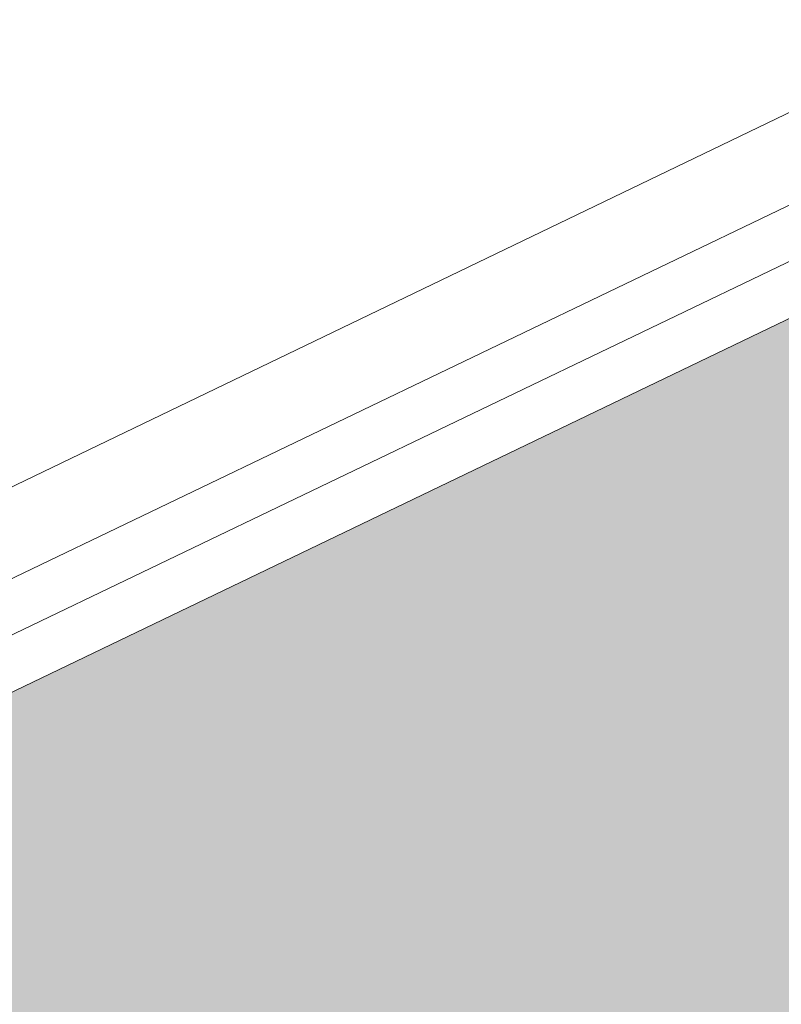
# Model space of a CAD drawing. Header units: metres. Extents: x 163628 to 167676, y 402708 to 405373.
# Tile 415 of 656: x 166371.718 to 166372.313, y 404367.894 to 404368.663. Entities that reach past the tile are written whole.
import ezdxf

# ---------------------------------------------------------------- set-up
doc = ezdxf.new("R2010")
doc.units = ezdxf.units.M
doc.linetypes.add('X-CA190022.004-UO-DWM_Snelfietsroute$0$VH-OPSLUITBAND_80X200', pattern=[14, 8, -2, 2, -2])
doc.layers.add('X-CA190022.004-UO-ARC_Arcering$0$N-WE-VH-VERHARDING_TEGEL-A-200 60MM TEGEL', color=252, linetype='Continuous', lineweight=18, transparency=0.5)
for name, color, linetype, lineweight in [('X-CA190022.004-UO-BGT_Ondergrond$0$GE_317_WGDVoetpad_Vlak_GEM', 253, 'Continuous', 9), ('X-CA190022.004-UO-BGT_Ondergrond$0$GE_401_OTDErf_Vlak_GEM', 253, 'Continuous', 9), ('X-CA190022.004-UO-DWM_Snelfietsroute$0$N-WE-VH-KANTOPSLUITING_ACHTERKANTBAND-G', 7, 'Continuous', 18), ('X-CA190022.004-UO-DWM_Snelfietsroute$0$N-WE-VH-KANTOPSLUITING_OPSLUITBAND_80X200-G', 7, 'X-CA190022.004-UO-DWM_Snelfietsroute$0$VH-OPSLUITBAND_80X200', 18), ('X-CA190022.004-UO-KAD_Percelen$0$B-WE-KG-GRENS_PERCEEL-GV', 150, 'Continuous', 9)]:
    doc.layers.add(name, color=color, linetype=linetype, lineweight=lineweight)

msp = doc.modelspace()

# ---------------------------------------------------------------- hatches: boundary and pattern name
at = {"layer": 'X-CA190022.004-UO-ARC_Arcering$0$N-WE-VH-VERHARDING_TEGEL-A-200 60MM TEGEL', "ltscale": 0.5}
h = msp.add_hatch(color=256, dxfattribs=at)
h.dxf.hatch_style = 1
edge = h.paths.add_edge_path()
edge.add_line((166394.7566, 404382.89365), (166395.02221, 404383.03362))
edge.add_line((166395.02221, 404383.03362), (166394.77736, 404383.54366))
edge.add_line((166394.77736, 404383.54366), (166393.16, 404382.698))
edge.add_line((166393.16, 404382.698), (166392.2871, 404384.47662))
edge.add_line((166392.2871, 404384.47662), (166390.93477, 404383.88193))
edge.add_line((166390.93477, 404383.88193), (166392.17881, 404381.29769))
edge.add_arc((166389.47572, 404379.99643), 3, -64.34889, 25.70597, ccw=False)
edge.add_line((166390.77439, 404377.29209), (166386.86528, 404375.41488))
edge.add_line((166386.86528, 404375.41488), (166382.35805, 404373.25043))
edge.add_line((166382.35805, 404373.25043), (166378.86558, 404371.57328))
edge.add_line((166378.86558, 404371.57328), (166377.85082, 404371.08597))
edge.add_line((166377.85082, 404371.08597), (166373.34358, 404368.92152))
edge.add_line((166373.34358, 404368.92152), (166368.9529, 404366.81304))
edge.add_line((166368.9529, 404366.81304), (166369.59353, 404365.45669))
edge.add_line((166369.59353, 404365.45669), (166373.78513, 404367.46957))
edge.add_line((166373.78513, 404367.46957), (166378.29236, 404369.63402))
edge.add_line((166378.29236, 404369.63402), (166382.79959, 404371.79847))
edge.add_line((166382.79959, 404371.79847), (166387.30683, 404373.96292))
edge.add_line((166387.30683, 404373.96292), (166391.81406, 404376.12737))
edge.add_line((166391.81406, 404376.12737), (166392.78907, 404376.59559))
edge.add_arc((166390.7112, 404380.92253), 4.8, 295.65111, 368.80271)
edge.add_line((166395.45466, 404381.65709), (166395.15715, 404381.59566))
edge.add_arc((166390.3532, 404380.82401), 4.86553, 9.12531, 25.17395)

# ---------------------------------------------------------------- linework, layer by layer
at = {"layer": 'X-CA190022.004-UO-BGT_Ondergrond$0$GE_317_WGDVoetpad_Vlak_GEM', "flags": 128}
msp.add_lwpolyline([(166348.666, 404357.124), (166364.757, 404364.843), (166390.778, 404377.338), (166394.74, 404379.326)], dxfattribs=at)
at = {"layer": 'X-CA190022.004-UO-BGT_Ondergrond$0$GE_401_OTDErf_Vlak_GEM', "flags": 128}
msp.add_lwpolyline([(166390.778, 404377.338), (166364.757, 404364.843), (166348.666, 404357.124)], dxfattribs=at)
at = {"layer": 'X-CA190022.004-UO-DWM_Snelfietsroute$0$N-WE-VH-KANTOPSLUITING_ACHTERKANTBAND-G', "ltscale": 0.2, "flags": 128}
msp.add_lwpolyline([(166368.91827, 404366.88516), (166390.73975, 404377.36421, 0.414494), (166392.10673, 404381.26299), (166390.86269, 404383.84723)], format="xyb", dxfattribs=at)
at = {"layer": 'X-CA190022.004-UO-DWM_Snelfietsroute$0$N-WE-VH-KANTOPSLUITING_OPSLUITBAND_80X200-G', "ltscale": 0.2, "flags": 128}
msp.add_lwpolyline([(166368.9529, 404366.81304), (166390.77439, 404377.29209, 0.414494), (166392.17881, 404381.29769), (166390.93477, 404383.88193)], format="xyb", dxfattribs=at)
at = {"layer": 'X-CA190022.004-UO-KAD_Percelen$0$B-WE-KG-GRENS_PERCEEL-GV', "flags": 128}
msp.add_lwpolyline([(166388.877, 404376.557), (166389.309, 404376.786), (166389.717, 404377.058), (166390.096, 404377.368), (166390.444, 404377.715), (166390.754, 404378.093), (166391.027, 404378.501), (166391.258, 404378.934), (166391.446, 404379.388), (166391.585, 404379.853), (166391.68, 404380.331), (166391.727, 404380.815), (166391.728, 404381.302), (166391.68, 404381.786), (166391.585, 404382.264), (166391.443, 404382.729), (166391.258, 404383.18), (166387.151, 404391.685), (166377.709, 404387.273), (166369.327, 404383.407), (166363.142, 404380.571), (166366.245, 404373.9), (166369.373, 404367.173)], close=True, dxfattribs=at)
msp.add_lwpolyline([(166417.991, 404390.555), (166406.027, 404384.829), (166388.877, 404376.557), (166369.373, 404367.173), (166349.61, 404357.621)], dxfattribs=at)

doc.saveas('drawing.dxf')
